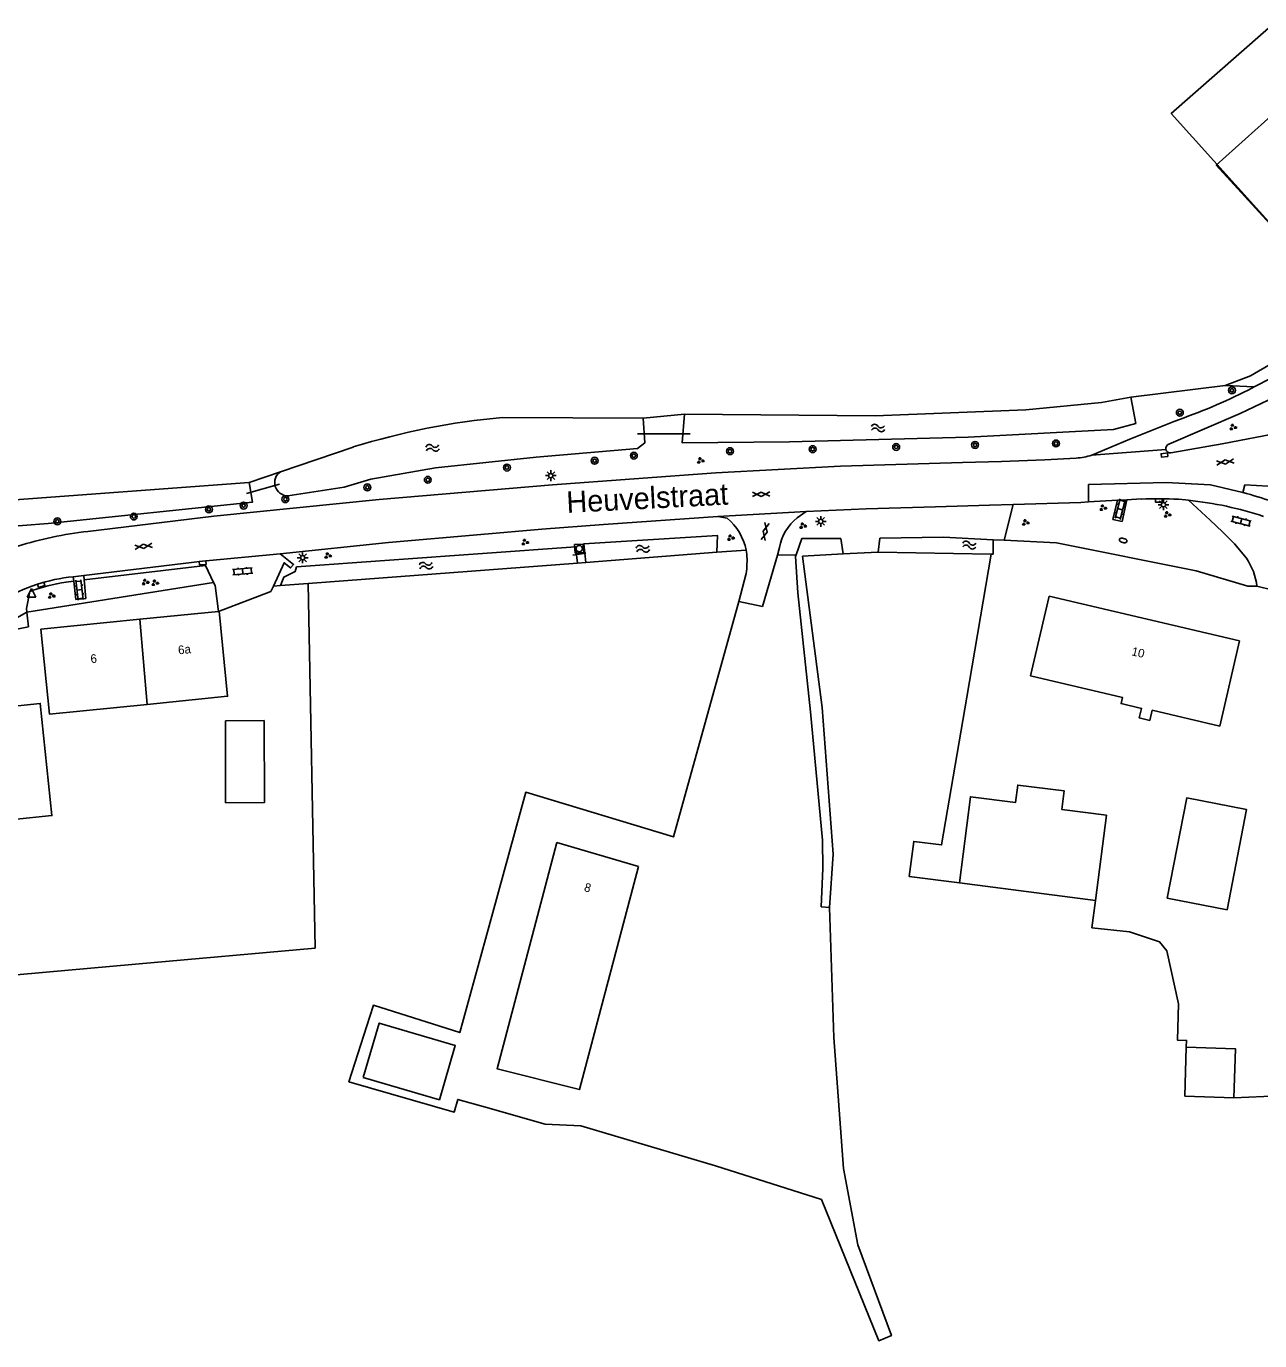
# Model space of a CAD drawing. Extents: x 136000 to 141000, y 400494 to 402006.
# Drawn here: x 137647.9 to 137790.9, y 400860 to 401012.4 of the extents above; entities that cross this region are included whole.
import ezdxf

# ---------------------------------------------------------------- set-up
doc = ezdxf.new("R2010")
doc.units = 0
for name, color, linetype in [('gg-afsc-draadraster', 7, 'Continuous'), ('gg-afsc-erfafscheiding', 7, 'Continuous'), ('gg-afsc-lijn draadraster', 7, 'Continuous'), ('gg-anno-huisnummerreeks BGT', 7, 'Continuous'), ('gg-anno-openbare ruimte label', 7, 'Continuous'), ('gg-bbg-bijgebouw', 7, 'Continuous'), ('gg-bbg-gedigitaliseerde bebouwing', 7, 'Continuous'), ('gg-bbg-gedigitaliseerde bijgebouw', 7, 'Continuous'), ('gg-bbg-hoofdgebouw', 7, 'Continuous'), ('gg-bbg-tussenscheiding', 7, 'Continuous'), ('gg-knt-bronhoudergrens', 7, 'Continuous'), ('gg-knt-verharding', 7, 'Continuous'), ('gg-kntw-bovenkant insteek waterloop', 7, 'Continuous'), ('gg-kwrk-duiker nz buis', 7, 'Continuous'), ('gt-grn-groengrens', 7, 'Continuous'), ('gt-grn-vlakafsluiter', 7, 'Continuous'), ('gt-grn-weggrens', 7, 'Continuous'), ('gt-symb-boom', 7, 'Continuous'), ('gt-symb-brandkraan', 7, 'Continuous'), ('gt-symb-gesloten verharding', 7, 'Continuous'), ('gt-symb-groenvak', 7, 'Continuous'), ('gt-symb-klinker verharding', 7, 'Continuous'), ('gt-symb-kolk', 7, 'Continuous'), ('gt-symb-kolk center center', 7, 'Continuous'), ('gt-symb-lichtmast', 7, 'Continuous'), ('gt-symb-rioolschacht', 7, 'Continuous'), ('gt-symb-waterafsluiter', 7, 'Continuous'), ('gt-symb-watersymbool', 7, 'Continuous')]:
    doc.layers.add(name, color=color, linetype=linetype)

# ---------------------------------------------------------------- blocks, each defined once
blk = doc.blocks.new('gt0-BOOM')
at = {"layer": 'gt-symb-boom'}
for radius in [0.4, 0.2]:
    blk.add_circle((0, 0), radius, dxfattribs=at)
blk = doc.blocks.new('gt0-KOLK')
at = {"layer": 'gt-symb-kolk'}
blk.add_lwpolyline([(0, 0), (0.38, 0), (0.38, 0.4), (-0.38, 0.4), (-0.38, 0), (0, 0)], dxfattribs=at)
blk = doc.blocks.new('gt0-GESVH1')
at = {"layer": 'gt-symb-gesloten verharding'}
for p, q in [((-0.99, -0.26), (0.01, 0.24)), ((0.01, -0.26), (-0.99, 0.24)), ((0.01, 0.24), (1.01, -0.26)), ((1.01, 0.24), (0.01, -0.26))]:
    blk.add_line(p, q, dxfattribs=at)
blk = doc.blocks.new('gt0-KOLKCC')
at = {"layer": 'gt-symb-kolk center center'}
blk.add_lwpolyline([(-0.37, 0.2), (0.38, 0.2), (0.38, -0.2), (-0.37, -0.2)], close=True, dxfattribs=at)
blk = doc.blocks.new('gt0-GRVAK')
at = {"layer": 'gt-symb-groenvak'}
for p, q in [((-0.11, 0.19), (-0.23, 0.24)), ((-0.18, 0.15), (0.09, 0.15)), ((-0.09, 0.21), (-0.16, 0.32)), ((-0.05, 0.21), (-0.05, 0.39)), ((0, 0.21), (0.06, 0.32)), ((0.02, 0.19), (0.13, 0.24)), ((0.26, -0.05), (0.2, 0.06)), ((0.3, -0.05), (0.3, 0.13)), ((0.35, -0.05), (0.41, 0.06)), ((-0.24, -0.23), (-0.36, -0.18)), ((-0.32, -0.26), (-0.05, -0.26)), ((-0.23, -0.21), (-0.29, -0.09)), ((-0.18, -0.2), (-0.18, -0.02)), ((-0.14, -0.21), (-0.07, -0.09)), ((-0.12, -0.23), (0, -0.18)), ((0.24, -0.07), (0.12, -0.02)), ((0.17, -0.11), (0.44, -0.11)), ((0.37, -0.07), (0.49, -0.02))]:
    blk.add_line(p, q, dxfattribs=at)
blk = doc.blocks.new('gt0-WA')
at = {"layer": 'gt-symb-watersymbool'}
for centre, start, end in [((-0.32, 0.02), 28.0725, 151.9275), ((0.43, 0.42), 208.0725, 331.9275), ((-0.32, -0.43), 28.0725, 151.9275), ((0.43, -0.03), 208.0725, 331.9275)]:
    blk.add_arc(centre, 0.425, start, end, dxfattribs=at)
blk = doc.blocks.new('gt0-BR')
at = {"layer": 'gt-symb-brandkraan'}
for centre, radius, start, end in [((-0.24, 0), 0.206, 107.5669, 252.4331), ((0.6, -2.66), 3, 106.892, 107.5669), ((0, -0.69), 0.938, 73.108, 106.892), ((-0.6, -2.66), 3, 72.4331, 73.108), ((0.24, 0), 0.206, 287.567, 72.4331), ((0.6, 2.66), 3, 252.4331, 253.108), ((0, 0.69), 0.938, 253.108, 286.8921), ((-0.6, 2.66), 3, 286.8921, 287.567)]:
    blk.add_arc(centre, radius, start, end, dxfattribs=at)
blk = doc.blocks.new('gt0-KL1')
at = {"layer": 'gt-symb-klinker verharding'}
for p, q in [((-1.15, 0.3), (1.15, 0.3)), ((-1, -0.3), (-1, 0.3)), ((-0.5, 0.3), (-0.5, 0.45)), ((0, -0.3), (0, 0.3)), ((0.5, 0.3), (0.5, 0.45)), ((1, -0.3), (1, 0.3)), ((-1.15, -0.3), (1.15, -0.3)), ((-0.5, -0.45), (-0.5, -0.3)), ((0.5, -0.45), (0.5, -0.3))]:
    blk.add_line(p, q, dxfattribs=at)
blk = doc.blocks.new('gt0-LMAST')
at = {"layer": 'gt-symb-lichtmast'}
for p, q in [((-0.18, 0.17), (-0.45, 0.44)), ((-0.01, 0.25), (-0.01, 0.62)), ((0.17, 0.17), (0.44, 0.44)), ((-0.26, 0), (-0.63, 0)), ((-0.18, -0.18), (-0.45, -0.45)), ((-0.01, -0.25), (-0.01, -0.63)), ((0.44, -0.45), (0.17, -0.18)), ((0.24, 0), (0.62, 0))]:
    blk.add_line(p, q, dxfattribs=at)
blk.add_circle((-0.01, 0), 0.25, dxfattribs=at)
blk = doc.blocks.new('gt0-RS')
at = {"layer": 'gt-symb-rioolschacht'}
blk.add_lwpolyline([(-0.5, -0.5), (0.5, -0.5), (0.5, 0.5), (-0.5, 0.5)], close=True, dxfattribs=at)
blk.add_circle((0, 0), 0.375, dxfattribs=at)
blk = doc.blocks.new('gt0-WAFSL')
at = {"layer": 'gt-symb-waterafsluiter'}
for p, q in [((-0.5, -0.33), (0, 0.67)), ((0, 0.67), (0.5, -0.33)), ((0.5, -0.33), (-0.5, -0.33))]:
    blk.add_line(p, q, dxfattribs=at)

msp = doc.modelspace()

# ---------------------------------------------------------------- linework, layer by layer
at = {"layer": 'gg-afsc-draadraster'}
for points in [[(137681.38, 400905.53), (137660.55, 400903.67), (137638.97, 400901.74), (137634.29, 400932.31)], [(137740.1, 400876.4), (137727.82, 400880.29), (137712.2, 400884.93), (137708.05, 400885.13), (137701.12, 400887.08), (137697.93, 400887.98), (137697.52, 400886.52), (137685.3, 400890.03), (137687.71, 400897.59)]]:
    msp.add_lwpolyline(points, dxfattribs=at)
at = {"layer": 'gg-afsc-erfafscheiding'}
msp.add_line((137786.89, 400970.75), (137790.26, 400970.58), dxfattribs=at)
at = {"layer": 'gg-afsc-lijn draadraster'}
for points in [[(137786.89, 400970.75), (137789.82, 400971.87), (137794.53, 400974.6), (137798.74, 400977.6), (137798.28, 400982.67), (137785.86, 400996.28), (137803.77, 401012.37), (137808.81, 401005.54)], [(137681.38, 400905.53), (137660.55, 400903.67), (137638.97, 400901.74), (137634.29, 400932.31)], [(137740.1, 400876.4), (137727.82, 400880.29), (137712.2, 400884.93), (137708.05, 400885.13), (137701.12, 400887.08), (137697.93, 400887.98), (137697.52, 400886.52), (137685.3, 400890.03), (137687.71, 400897.59)]]:
    msp.add_lwpolyline(points, dxfattribs=at)
at = {"layer": 'gg-bbg-bijgebouw'}
msp.add_line((137675.46, 400931.89), (137670.98, 400931.88), dxfattribs=at)
msp.add_lwpolyline([(137645.06, 400933.41), (137649.51, 400933.89), (137650.86, 400920.89), (137646.42, 400920.43), (137645.06, 400933.41)], dxfattribs=at)
at = {"layer": 'gg-bbg-gedigitaliseerde bebouwing'}
for points in [[(137788.56, 400941.16), (137786.26, 400931.27), (137778.44, 400933.1), (137778.16, 400931.91), (137776.94, 400932.2), (137777.2, 400933.3), (137774.82, 400933.86), (137774.99, 400934.59), (137764.34, 400937.08), (137766.48, 400946.32)], [(137709.42, 400917.75), (137702.48, 400891.54), (137712.05, 400889.13), (137718.87, 400914.98)]]:
    msp.add_lwpolyline(points, dxfattribs=at)
at = {"layer": 'gg-bbg-gedigitaliseerde bijgebouw'}
for p, q in [((137771.86, 400911.06), (137773.12, 400920.92)), ((137756.08, 400913.09), (137771.86, 400911.06)), ((137782.21, 400888.36), (137782.39, 400894.05)), ((137787.9, 400888.17), (137782.21, 400888.36))]:
    msp.add_line(p, q, dxfattribs=at)
for points in [[(137675.46, 400931.89), (137675.5, 400922.39), (137671, 400922.38), (137670.98, 400931.88)], [(137773.12, 400920.92), (137767.96, 400921.58), (137768.24, 400923.74), (137762.84, 400924.43), (137762.58, 400922.39), (137757.36, 400923.06), (137756.08, 400913.09)], [(137780.18, 400911.32), (137787.11, 400909.97), (137789.38, 400921.59), (137782.44, 400922.94), (137780.18, 400911.32)], [(137686.97, 400890.53), (137688.81, 400896.83), (137697.63, 400894.24), (137695.79, 400887.95), (137686.97, 400890.53)], [(137782.39, 400894.05), (137788.09, 400893.86), (137787.9, 400888.17)]]:
    msp.add_lwpolyline(points, dxfattribs=at)
at = {"layer": 'gg-bbg-hoofdgebouw'}
for p, q in [((137788.56, 400941.16), (137766.48, 400946.32)), ((137661.08, 400943.65), (137649.6, 400942.49)), ((137670.18, 400944.56), (137661.08, 400943.65)), ((137670.18, 400944.56), (137670.18, 400944.56)), ((137718.87, 400914.98), (137709.42, 400917.75))]:
    msp.add_line(p, q, dxfattribs=at)
for points in [[(137661.92, 400933.78), (137671.24, 400934.72), (137670.25, 400944.57), (137670.18, 400944.56)], [(137649.6, 400942.49), (137650.59, 400932.64), (137661.92, 400933.78)]]:
    msp.add_lwpolyline(points, dxfattribs=at)
at = {"layer": 'gg-bbg-tussenscheiding'}
msp.add_line((137661.08, 400943.65), (137661.92, 400933.78), dxfattribs=at)
at = {"layer": 'gg-knt-bronhoudergrens'}
for p, q in [((137680.59, 400947.79), (137681.38, 400905.53)), ((137771.45, 400907.87), (137771.86, 400911.06))]:
    msp.add_line(p, q, dxfattribs=at)
for points in [[(137786.89, 400970.75), (137789.82, 400971.87), (137794.53, 400974.6), (137798.74, 400977.6), (137798.28, 400982.67), (137780.64, 401002.28), (137799.47, 401018.79), (137808.81, 401005.54)], [(137756.08, 400913.09), (137750.27, 400913.83), (137750.79, 400917.89), (137754.02, 400917.48), (137756.94, 400934.63), (137759.75, 400951.2)], [(137687.71, 400897.59), (137688.14, 400898.9), (137698.16, 400895.74), (137701.98, 400909.67), (137705.8, 400923.6), (137722.94, 400918.41), (137730.5, 400945.69)], [(137741.04, 400910.23), (137741.53, 400895.15), (137742.65, 400879.96), (137744.32, 400871.11), (137748.2, 400860.61), (137746.76, 400860.01), (137742.85, 400869.64), (137740.1, 400876.4)], [(137782.39, 400894.05), (137782.42, 400894.82), (137781.36, 400894.86), (137781.5, 400899.08), (137780.15, 400905.2), (137779.29, 400906.26), (137775.8, 400907.4), (137771.45, 400907.87)], [(137797.14, 400890.02), (137796.61, 400888.56), (137787.9, 400888.17)]]:
    msp.add_lwpolyline(points, dxfattribs=at)
at = {"layer": 'gg-knt-verharding'}
for p, q in [((137789.56, 400970.21), (137790.26, 400970.58)), ((137771.07, 400957.24), (137774.41, 400957.43)), ((137773.87, 400955.2), (137774.41, 400957.43)), ((137774.41, 400957.43), (137775.49, 400957.49)), ((137775.49, 400957.49), (137774.94, 400954.97)), ((137775.49, 400957.49), (137777.15, 400957.59)), ((137781.5, 400957.55), (137782.31, 400957.48)), ((137782.31, 400957.48), (137782.63, 400957.45)), ((137738.31, 400956.14), (137728.09, 400955.57)), ((137729.17, 400955.38), (137728.09, 400955.57)), ((137738.31, 400956.14), (137737.28, 400955.4)), ((137731.44, 400951.2), (137731.36, 400951.65)), ((137734.98, 400951.06), (137733.27, 400945.11)), ((137735.24, 400951.96), (137734.98, 400951.06)), ((137653.42, 400948.05), (137652.5, 400947.94)), ((137654.55, 400948.73), (137653.35, 400948.58)), ((137653.64, 400945.92), (137653.42, 400948.05)), ((137654.6, 400948.2), (137654.81, 400946.04)), ((137669.78, 400947.57), (137669.62, 400947.91)), ((137730.5, 400945.69), (137731.36, 400948.93)), ((137670.18, 400944.56), (137669.78, 400947.57)), ((137676.55, 400947.49), (137676.26, 400946.86)), ((137733.27, 400945.11), (137730.5, 400945.69)), ((137647.97, 400944.45), (137645.02, 400942.82)), ((137647.97, 400944.45), (137648.15, 400942.76))]:
    msp.add_line(p, q, dxfattribs=at)
for points in [[(137790.26, 400970.58), (137792.23, 400971.61), (137793.99, 400972.58)], [(137792.71, 400969.43), (137788.63, 400967.5), (137780.37, 400963.95)], [(137781.06, 400966.62), (137775.86, 400964.53), (137771.42, 400962.67)], [(137780.61, 400962.93), (137786.54, 400963.98), (137793.38, 400965.31)], [(137655.03, 400953.83), (137669.65, 400955.58), (137688.81, 400957.51), (137708.91, 400959.23), (137727.86, 400960.63), (137742.31, 400961.39), (137756.46, 400961.82), (137760.98, 400961.94), (137765.97, 400962.14), (137769.63, 400962.33)], [(137788.96, 400958.33), (137789.18, 400959.22), (137794.58, 400958.93)], [(137762.33, 400956.96), (137770.16, 400957.19), (137771.07, 400957.24)], [(137782.63, 400957.45), (137785.14, 400955.13), (137786.57, 400953.77), (137787.99, 400952.39), (137789.36, 400950.71)], [(137677.32, 400951.23), (137689.9, 400952.54), (137700.58, 400953.48), (137707.66, 400954.1), (137714.82, 400954.64), (137728.09, 400955.57)], [(137738.31, 400956.14), (137745.28, 400956.45), (137753.33, 400956.67), (137759.58, 400956.88), (137762.33, 400956.96)], [(137677.32, 400951.23), (137668.32, 400950.37), (137654.55, 400948.73)], [(137677.32, 400951.23), (137678.88, 400950.01), (137678.54, 400949.6), (137677.79, 400950.2), (137676.55, 400947.49)], [(137669.62, 400947.91), (137668.68, 400949.89), (137654.6, 400948.2)], [(137648.31, 400946.88), (137647.92, 400944.91), (137647.97, 400944.45)]]:
    msp.add_lwpolyline(points, dxfattribs=at)
for centre, radius, start, end in [((137757.76, 401033.61), 70.93, 289.1787, 296.6398), ((137780.54, 400963.45), 0.522, 108.9701, 192.9844), ((137780.54, 400963.45), 0.522, 193.0496, 277.1141), ((137769.2, 400969.36), 7.05, 273.5197, 288.3465), ((137779, 400913.96), 43.66, 86.7274, 92.4281), ((137778.09, 400915.24), 42.45, 71.7957, 83.8678), ((137773.9, 400901.86), 58.44, 68.1146, 75.0667), ((137724.78, 400950.29), 6.72, 11.6248, 49.1626), ((137740.62, 400951.09), 5.45, 127.7442, 170.8633), ((137660.59, 400907), 47.16, 96.7701, 106.8628), ((137721.42, 400950.4), 10.04, 351.5574, 4.5639), ((137783.37, 400946.61), 7.26, 6.9486, 34.405), ((137655.33, 400928.91), 19.77, 95.7755, 121.1362), ((137655.61, 400926.95), 21.22, 98.4158, 110.1067)]:
    msp.add_arc(centre, radius, start, end, dxfattribs=at)
at = {"layer": 'gg-kntw-bovenkant insteek waterloop'}
for p, q in [((137703.12, 400967.04), (137719.42, 400966.95)), ((137677.37, 400960.75), (137685.81, 400963.61)), ((137673.72, 400959.51), (137593.46, 400953.51)), ((137593.54, 400950.4), (137650.44, 400954.75)), ((137742.62, 400951.23), (137742.35, 400952.99)), ((137746.84, 400953.05), (137746.65, 400951.42)), ((137760, 400952.87), (137759.98, 400951.19)), ((137727.95, 400951.41), (137712.76, 400950.23)), ((137737.16, 400951.12), (137737.09, 400950.93)), ((137742.62, 400951.23), (137737.89, 400950.97)), ((137759.75, 400951.2), (137746.65, 400951.42)), ((137759.98, 400951.19), (137759.75, 400951.2)), ((137711.8, 400950.16), (137680.59, 400947.79)), ((137680.59, 400947.79), (137677.37, 400947.54))]:
    msp.add_line(p, q, dxfattribs=at)
for points in [[(137775.97, 400969.4), (137776.53, 400966.34), (137773.93, 400965.63), (137757.09, 400964.74), (137736.4, 400964.2), (137723.93, 400964.1), (137724.21, 400967.43)], [(137724.21, 400967.43), (137746.32, 400967.22), (137763.78, 400967.93), (137772.54, 400968.78), (137775.97, 400969.4)], [(137719.42, 400966.95), (137719.6, 400964.08), (137718.77, 400963.42), (137707, 400962.43), (137695.35, 400961.19), (137687.83, 400959.9), (137684.77, 400958.96), (137678.21, 400957.95)], [(137673.72, 400959.51), (137674.12, 400957.21), (137650.44, 400954.75)], [(137712.76, 400950.23), (137712.55, 400952.38), (137728.05, 400953.35), (137727.95, 400951.41)], [(137742.35, 400952.99), (137737.8, 400952.99), (137737.16, 400951.12)], [(137760, 400952.87), (137754.25, 400953.16), (137746.84, 400953.05)], [(137711.8, 400950.16), (137711.58, 400952.03), (137679.23, 400949.71)], [(137741.04, 400910.23), (137740.06, 400910.31), (137740.24, 400914.74), (137740.2, 400918.05), (137738.81, 400932.92), (137737.36, 400946.71), (137737.09, 400950.93)], [(137737.89, 400950.97), (137740.18, 400933.41), (137741.43, 400916.43), (137741.04, 400910.23)], [(137679.23, 400949.71), (137679.07, 400949.18), (137677.74, 400948.54), (137677.37, 400947.54)]]:
    msp.add_lwpolyline(points, dxfattribs=at)
for centre, radius, start, end in [((137710.9, 400882.31), 85.09, 95.2496, 107.1512), ((137678.24, 400959.48), 1.54, 124.2955, 268.7313)]:
    msp.add_arc(centre, radius, start, end, dxfattribs=at)
at = {"layer": 'gg-kwrk-duiker nz buis'}
for p, q in [((137724.85, 400965.15), (137718.75, 400965.13)), ((137677.26, 400959.3), (137673.43, 400958.24)), ((137712.78, 400951.32), (137711.27, 400951.09))]:
    msp.add_line(p, q, dxfattribs=at)
at = {"layer": 'gt-grn-groengrens'}
for p, q in [((137673.72, 400959.51), (137677.37, 400960.75)), ((137761.27, 400952.81), (137762.33, 400956.96)), ((137760, 400952.87), (137761.27, 400952.81)), ((137731.36, 400951.65), (137727.95, 400951.41)), ((137737.16, 400951.12), (137734.98, 400951.06)), ((137712.76, 400950.23), (137711.8, 400950.16)), ((137669.62, 400947.91), (137647.97, 400944.45)), ((137677.37, 400947.54), (137676.55, 400947.49)), ((137789.51, 400947.48), (137790.58, 400947.49))]:
    msp.add_line(p, q, dxfattribs=at)
msp.add_lwpolyline([(137789.51, 400947.48), (137783.54, 400949.27), (137767.34, 400952.5), (137761.27, 400952.81)], dxfattribs=at)
at = {"layer": 'gt-grn-vlakafsluiter'}
for p, q in [((137775.97, 400969.4), (137786.89, 400970.75)), ((137719.42, 400966.95), (137724.21, 400967.43)), ((137742.62, 400951.23), (137746.65, 400951.42)), ((137790.58, 400947.49), (137794.36, 400946.53))]:
    msp.add_line(p, q, dxfattribs=at)
at = {"layer": 'gt-grn-weggrens'}
for p, q in [((137771.42, 400962.67), (137780.03, 400963.33)), ((137773.87, 400955.2), (137774.94, 400954.97)), ((137653.35, 400948.58), (137653.42, 400948.05)), ((137654.55, 400948.73), (137654.6, 400948.2)), ((137676.26, 400946.86), (137670.18, 400944.56)), ((137653.64, 400945.92), (137654.81, 400946.04)), ((137645.31, 400942.2), (137648.15, 400942.76))]:
    msp.add_line(p, q, dxfattribs=at)
msp.add_lwpolyline([(137788.96, 400958.33), (137785.19, 400959.23), (137780.07, 400959.48), (137771.07, 400959.25), (137771.07, 400957.24)], dxfattribs=at)

# ---------------------------------------------------------------- block references
at = {"layer": 'gt-symb-boom'}
for p in [(137787.68, 400970.18), (137781.64, 400967.58), (137729.48, 400963.13), (137739.07, 400963.36), (137748.75, 400963.62), (137757.9, 400963.85), (137767.28, 400964.02), (137703.62, 400961.23), (137713.79, 400962.02), (137718.34, 400962.61), (137694.45, 400959.81), (137687.45, 400958.93), (137673.09, 400956.82), (137677.94, 400957.56), (137660.36, 400955.55), (137669.07, 400956.38), (137651.5, 400954.99)]:
    msp.add_blockref('gt0-BOOM', p, dxfattribs=at)
at = {"layer": 'gt-symb-brandkraan', "rotation": -13.174926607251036}
msp.add_blockref('gt0-BR', (137775.07, 400952.78), dxfattribs=at)
at = {"layer": 'gt-symb-gesloten verharding'}
for p, rotation in [((137786.92, 400961.85), -173.45090842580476), ((137733.11, 400958.12), -179.02606556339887), ((137733.57, 400953.82), -103.00750479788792), ((137661.48, 400952.11), 6.314884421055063)]:
    msp.add_blockref('gt0-GESVH1', p, dxfattribs=dict(at, rotation=rotation))
at = {"layer": 'gt-symb-groenvak'}
for p in [(137787.78, 400965.91), (137726.05, 400962.03), (137772.71, 400956.56), (137780.17, 400955.77), (137737.92, 400954.48), (137763.73, 400954.84), (137705.7, 400952.58), (137729.54, 400953.09), (137682.84, 400951.01), (137661.68, 400947.95), (137662.8, 400947.85), (137650.79, 400946.37)]:
    msp.add_blockref('gt0-GRVAK', p, dxfattribs=at)
at = {"layer": 'gt-symb-klinker verharding'}
for p, rotation in [((137774.71, 400956.4), 75.64421500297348), ((137788.74, 400955.02), -14.591956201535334), ((137672.98, 400949.2), 4.644721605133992), ((137654.07, 400947.05), 96.5490915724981)]:
    msp.add_blockref('gt0-KL1', p, dxfattribs=dict(at, rotation=rotation))
at = {"layer": 'gt-symb-kolk'}
for p, rotation in [((137779.2, 400957.62), 179.71352348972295), ((137668.32, 400950.37), -174.5460811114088), ((137649.57, 400947.83), -163.0867822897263)]:
    msp.add_blockref('gt0-KOLK', p, dxfattribs=dict(at, rotation=rotation))
at = {"layer": 'gt-symb-kolk center center', "rotation": -173.22321716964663}
msp.add_blockref('gt0-KOLKCC', (137779.86, 400962.68), dxfattribs=at)
at = {"layer": 'gt-symb-lichtmast'}
for p in [(137708.72, 400960.29), (137779.74, 400956.92), (137740.02, 400954.99), (137679.95, 400950.77)]:
    msp.add_blockref('gt0-LMAST', p, dxfattribs=at)
at = {"layer": 'gt-symb-rioolschacht', "rotation": 4.073364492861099}
msp.add_blockref('gt0-RS', (137712.01, 400951.83), dxfattribs=at)
at = {"layer": 'gt-symb-waterafsluiter'}
msp.add_blockref('gt0-WAFSL', (137648.5, 400946.53), dxfattribs=at)
at = {"layer": 'gt-symb-watersymbool'}
for p, rotation in [((137746.59, 400965.82), 2.808053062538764), ((137694.95, 400963.51), 9.613025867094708), ((137757.17, 400952.25), -0.9166542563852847), ((137719.32, 400951.8), 10.253598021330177), ((137694.18, 400949.85), 10.253598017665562)]:
    msp.add_blockref('gt0-WA', p, dxfattribs=dict(at, rotation=rotation))

# ---------------------------------------------------------------- texts
at = {"layer": 'gg-anno-huisnummerreeks BGT'}
for s, rotation, p in [('6a', 5.7, (137665.54, 400939.57)), ('10', 346.8, (137775.97, 400939.48)), ('6', 5.7, (137655.39, 400938.55)), ('8', 343.7, (137712.49, 400912.16))]:
    msp.add_text(s, height=1, rotation=rotation, dxfattribs=at).set_placement(p)
at = {"layer": 'gg-anno-openbare ruimte label'}
msp.add_text('Heuvelstraat', height=2.5, rotation=3, dxfattribs=at).set_placement((137710.58, 400955.96))

doc.saveas('drawing.dxf')
